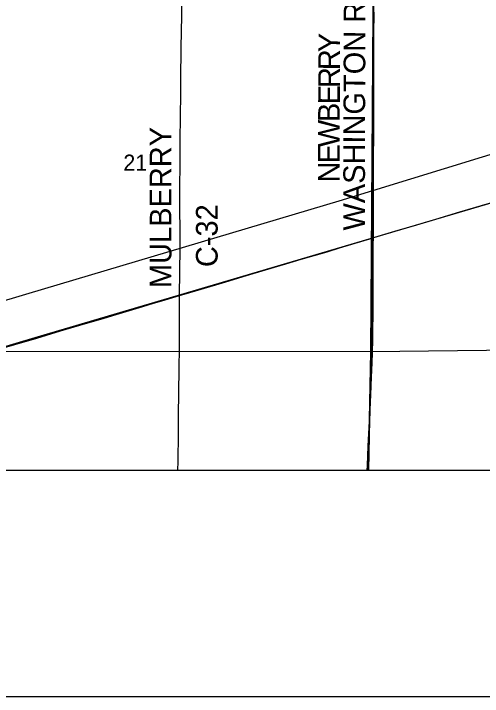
# Model space of a CAD drawing. Extents: x -87 to 2145, y -2128 to 440.
# Drawn here: x -45.808 to -44.58, y -698.016 to -696.227 of the extents above; entities that cross this region are included whole.
import ezdxf

# ---------------------------------------------------------------- set-up
doc = ezdxf.new("R2010")
doc.units = 0
for name, color, linetype in [('GM_X_County_Road', 7, 'Continuous'), ('GM_X_County_Road_Text', 7, 'Continuous'), ('GM_X_Rail_Line', 7, 'Continuous'), ('GM_X_Section', 7, 'Continuous'), ('GM_X_Section_Text', 7, 'Continuous'), ('GM_X_Township_Road', 7, 'Continuous'), ('GM_X_Township_Road_Text', 7, 'Continuous'), ('GM_X_Township_Text', 7, 'Continuous'), ('GM_X_US_Route', 7, 'Continuous'), ('SC_Scratch1', 7, 'Continuous'), ('SH_Cut_Line', 7, 'Continuous'), ('SN_P_Text', 7, 'Continuous')]:
    doc.layers.add(name, color=color, linetype=linetype)

msp = doc.modelspace()

# ---------------------------------------------------------------- linework, layer by layer
at = {"layer": 'GM_X_County_Road'}
msp.add_lwpolyline([(-45.3739, -696.9653), (-45.3724, -696.8411), (-45.3727, -696.692), (-45.3726, -696.6113), (-45.3725, -696.579), (-45.3723, -696.5578), (-45.3707, -696.4354), (-45.3704, -696.4), (-45.3692, -696.3155), (-45.3681, -696.2323), (-45.3676, -696.1907), (-45.3667, -696.1118), (-45.3659, -696.0291), (-45.3653, -695.9347), (-45.3649, -695.9055), (-45.3645, -695.8769), (-45.3642, -695.8415), (-45.3632, -695.7881), (-45.3625, -695.7564), (-45.3618, -695.6794), (-45.3613, -695.6055)], dxfattribs=at)
at = {"layer": 'GM_X_Rail_Line'}
for points in [[(-46.6938, -697.3553), (-46.0519, -697.1639), (-45.7517, -697.0748), (-45.3766, -696.9642), (-44.4184, -696.6817), (-43.2023, -696.3264), (-42.238, -696.0471), (-41.3009, -695.7709), (-41.2728, -695.7622), (-41.2617, -695.7587), (-41.2545, -695.7535), (-41.2513, -695.7457), (-41.2537, -695.7034)], [(-46.7388, -697.2416), (-46.6898, -697.2296), (-46.6299, -697.2168), (-45.7682, -696.9591), (-44.9555, -696.7174), (-44.1165, -696.4596), (-43.1818, -696.1772), (-42.347, -695.9263), (-42.1153, -695.8566), (-41.9403, -695.8238), (-41.8097, -695.798), (-41.6751, -695.77), (-41.5319, -695.7371), (-41.4513, -695.7166), (-41.3437, -695.7054), (-41.3002, -695.706)]]:
    msp.add_lwpolyline(points, dxfattribs=at)
at = {"layer": 'GM_X_Section'}
for points in [[(-45.8769, -696.0942), (-44.866, -696.0959), (-44.8725, -697.1124), (-45.8845, -697.1115)], [(-44.866, -696.0959), (-44.4158, -696.1045), (-43.8768, -696.0847), (-43.8885, -697.1015), (-44.8725, -697.1124)]]:
    msp.add_lwpolyline(points, close=True, dxfattribs=at)
at = {"layer": 'GM_X_Township_Road'}
for points in [[(-44.8664, -696.8139), (-44.8661, -696.7962), (-44.8659, -696.7639), (-44.8659, -696.7366), (-44.8658, -696.6781), (-44.8659, -696.6153), (-44.8658, -696.5905), (-44.8657, -696.5607), (-44.8657, -696.522), (-44.8654, -696.3873), (-44.8653, -696.2823), (-44.8648, -696.2233), (-44.8645, -696.1767), (-44.8642, -696.1195), (-44.8634, -696.0075), (-44.8627, -695.9461), (-44.8615, -695.8173), (-44.8607, -695.7447), (-44.8597, -695.6558), (-44.859, -695.6076)], [(-44.8817, -697.4226), (-44.8813, -697.4115), (-44.8791, -697.3606), (-44.8762, -697.2954), (-44.8741, -697.2414), (-44.8735, -697.2289), (-44.8721, -697.2004), (-44.8695, -697.1408), (-44.8687, -697.1172), (-44.8681, -697.0793), (-44.8673, -696.9923), (-44.8671, -696.9476), (-44.8672, -696.9004), (-44.8671, -696.8563), (-44.8667, -696.8321), (-44.8664, -696.8139)], [(-45.378, -697.4226), (-45.3777, -697.3999), (-45.3765, -697.3272), (-45.3761, -697.2794), (-45.3744, -697.1582), (-45.3739, -697.1004), (-45.3738, -697.0408), (-45.3737, -697.0053), (-45.3739, -696.9715), (-45.3739, -696.9653)]]:
    msp.add_lwpolyline(points, dxfattribs=at)
at = {"layer": 'GM_X_Township_Text'}
for points in [[(-47.0365, -697.4226), (-44.882, -697.4226), (-44.8815, -697.4109), (-44.8794, -697.36), (-44.8764, -697.2948), (-44.8744, -697.2408), (-44.8738, -697.2284), (-44.8724, -697.1999), (-44.8698, -697.1403), (-44.8689, -697.1167), (-44.8683, -697.0788), (-44.8675, -696.9918), (-44.8673, -696.9471), (-44.8674, -696.8999), (-44.8673, -696.8557), (-44.867, -696.8315), (-44.8667, -696.8134), (-44.8664, -696.7957), (-44.8662, -696.7634), (-44.8661, -696.736), (-44.8661, -696.6776), (-44.8661, -696.6148), (-44.8661, -696.59), (-44.8659, -696.5602), (-44.8659, -696.5215), (-44.8656, -696.3868), (-44.8655, -696.2818), (-44.865, -696.2227)], [(-44.865, -696.2227), (-44.8655, -696.2818), (-44.8656, -696.3868), (-44.8659, -696.5215), (-44.8659, -696.5602), (-44.8661, -696.59), (-44.8661, -696.6148), (-44.8661, -696.6776), (-44.8661, -696.736), (-44.8662, -696.7634), (-44.8664, -696.7957), (-44.8667, -696.8134), (-44.867, -696.8315), (-44.8673, -696.8557), (-44.8674, -696.8999), (-44.8673, -696.9471), (-44.8675, -696.9918), (-44.8683, -697.0788), (-44.8689, -697.1167), (-44.8698, -697.1403), (-44.8724, -697.1999), (-44.8738, -697.2284), (-44.8744, -697.2408), (-44.8764, -697.2948), (-44.8794, -697.36), (-44.8815, -697.4109), (-44.882, -697.4226), (-40.5691, -697.4226)]]:
    msp.add_lwpolyline(points, dxfattribs=at)
at = {"layer": 'GM_X_US_Route'}
for points in [[(-44.8664, -696.8139), (-44.8624, -696.8127), (-44.8008, -696.7943), (-44.7606, -696.7822), (-44.702, -696.7649), (-44.6392, -696.746), (-44.5403, -696.7168), (-44.4474, -696.6895), (-44.392, -696.6733), (-44.2606, -696.6347), (-44.1886, -696.6137), (-44.1075, -696.5899), (-44.0626, -696.5768), (-44.0112, -696.5617), (-43.973, -696.5506), (-43.9311, -696.5386), (-43.903, -696.5306), (-43.8752, -696.5224)], [(-45.8546, -697.1079), (-45.8051, -697.0933), (-45.7479, -697.0766), (-45.6853, -697.058), (-45.6353, -697.0433), (-45.5709, -697.0242), (-45.54, -697.0149), (-45.4697, -696.9941), (-45.4417, -696.9856), (-45.4203, -696.9794), (-45.3739, -696.9653), (-45.3471, -696.9572), (-45.2785, -696.9373), (-45.2524, -696.9294), (-45.1982, -696.913), (-45.1488, -696.8983), (-45.0952, -696.8824), (-45.0547, -696.8702), (-44.9874, -696.8503), (-44.9546, -696.8405), (-44.8664, -696.8139)]]:
    msp.add_lwpolyline(points, dxfattribs=at)
at = {"layer": 'SC_Scratch1'}
msp.add_line((-47.0365, -698.0156), (-40.2365, -698.0156), dxfattribs=at)
at = {"layer": 'SH_Cut_Line'}
msp.add_lwpolyline([(-47.0365, -692.0677), (-47.0365, -697.4226), (-40.2365, -697.4226), (-40.2365, -692.0607)], dxfattribs=at)
at = {"layer": 'SN_P_Text'}
for points in [[(-45.8854, -697.4226), (-44.8791, -697.4226), (-44.8725, -697.1124), (-45.8845, -697.1115)], [(-44.8791, -697.4226), (-43.8567, -697.4226), (-43.8563, -697.1014), (-43.8885, -697.1015), (-44.8725, -697.1124)]]:
    msp.add_lwpolyline(points, close=True, dxfattribs=at)

# ---------------------------------------------------------------- texts
at = {"layer": 'GM_X_County_Road_Text'}
for s, p in [('MULBERRY', (-45.3951, -696.9457)), ('C-32', (-45.274, -696.8907))]:
    msp.add_text(s, height=0.05682, rotation=90, dxfattribs=at).set_placement(p)
at = {"layer": 'GM_X_Section_Text'}
msp.add_text('21', height=0.04186, rotation=0, dxfattribs=at).set_placement((-45.521, -696.6378))
at = {"layer": 'GM_X_Township_Road_Text'}
for s, height, rotation, p in [('WASHINGTON RD S', 0.056818, 89.8516, (-44.8882, -696.795)), ('Y', 0.0568, 88.9617, (-44.9535, -696.3285)), ('R', 0.0568, 89.8779, (-44.9536, -696.3749)), ('R', 0.0568, 89.8759, (-44.9537, -696.4216)), ('E', 0.0568, 89.8757, (-44.9538, -696.4641)), ('B', 0.0568, 89.8759, (-44.9539, -696.5107)), ('W', 0.0568, 89.8755, (-44.954, -696.5766)), ('E', 0.0568, 89.8757, (-44.9541, -696.6191)), ('N', 0.0568, 89.8761, (-44.9542, -696.6691))]:
    msp.add_text(s, height=height, rotation=rotation, dxfattribs=at).set_placement(p)

doc.saveas('drawing.dxf')
